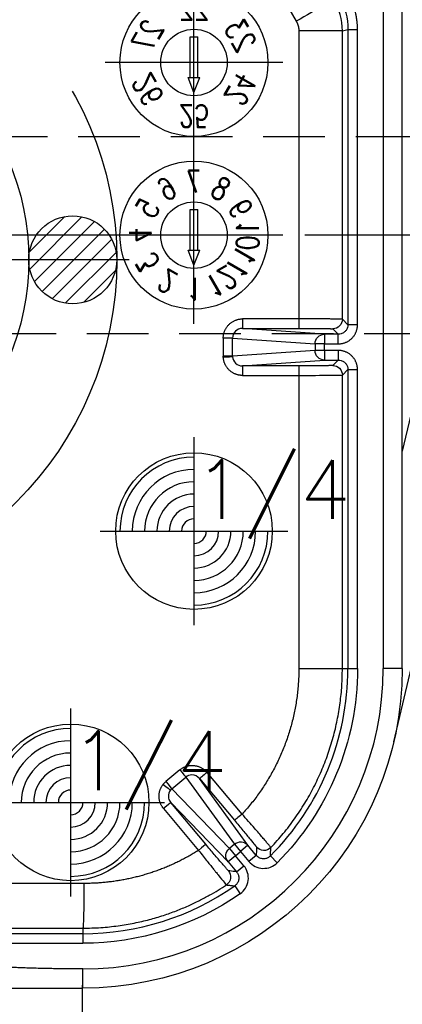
# Model space of a CAD drawing. Extents: x 2651 to 11825, y -3833 to 1075.
# Tile 267 of 656: x 4243 to 4258, y 225 to 265. Entities that reach past the tile are written whole.
import ezdxf
from ezdxf.enums import TextEntityAlignment as Align

# ---------------------------------------------------------------- set-up
doc = ezdxf.new("R2010")
doc.units = 0
doc.header["$LTSCALE"] = 10
for name, pattern in [('CENTER', [2, 1.25, -0.25, 0.25, -0.25]), ('CNSCEN', [17, 15, -1, 0, -1]), ('CNSHID', [4, 3, -1]), ('HIDDEN', [0.375, 0.25, -0.125])]:
    doc.linetypes.add(name, pattern=pattern)
doc.layers.get('0').update_dxf_attribs({"linetype": 'CONTINUOUS'})
doc.layers.get('Defpoints').update_dxf_attribs({"linetype": 'CONTINUOUS'})
for name, color, linetype in [('1', 7, 'CONTINUOUS'), ('9', 3, 'CONTINUOUS'), ('CEN', 1, 'CENTER'), ('COOL', 150, 'HIDDEN'), ('DIM', 3, 'CONTINUOUS'), ('PIN', 3, 'CONTINUOUS'), ('WL1-HL', 4, 'CNSHID'), ('WOR1-CL', 1, 'CNSCEN'), ('WOR1-DL', 7, 'CONTINUOUS')]:
    doc.layers.add(name, color=color, linetype=linetype)
doc.styles.add('china', font='txt')
doc.styles.add('S1', font='TXT.shx')
doc.styles.get("Standard").update_dxf_attribs({"font": 'romans.shx'})
doc.dimstyles.new('MM& INCH5', dxfattribs={"dimtxt": 5, "dimasz": 2.5, "dimexe": 1, "dimexo": 0.5, "dimtad": 0, "dimrnd": 1.38778e-17, "dimzin": 9, "dimdsep": 46, "dimtxsty": 'Standard', "dimblk": 'CLOSED', "dimcen": 0, "dimclrd": 3, "dimclre": 3, "dimclrt": 3, "dimazin": 2, "dimtfac": 0.75, "dimtofl": 0, "dimtmove": 0, "dimatfit": 3, "dimfxl": 0, "dimtolj": 1, "dimarcsym": 0})

# ---------------------------------------------------------------- blocks, each defined once
blk = doc.blocks.new('A$C32D34A97')
for p, q in [((0, 9.212), (-0.24, 8.612)), ((0, 9.212), (0.24, 8.612)), ((0.24, 8.612), (-0.24, 8.612)), ((-0.15, 8.612), (-0.15, 6.964)), ((0.15, 8.612), (0.15, 6.964)), ((0.15, 6.964), (-0.15, 6.964)), ((0, 2.212), (-0.24, 1.612)), ((0, 2.212), (0.24, 1.612)), ((0.24, 1.612), (-0.24, 1.612)), ((-0.15, 1.612), (-0.15, -0.036)), ((0.15, 1.612), (0.15, -0.036)), ((0.15, -0.036), (-0.15, -0.036))]:
    blk.add_line(p, q)
for centre, radius in [((0, 8), 3), ((0, 8), 1.35), ((0, 1), 3), ((0, 1), 1.35)]:
    blk.add_circle(centre, radius)
at = {"layer": 'CEN'}
for p, q in [((0, 11.6), (0, 4.4)), ((-3.6, 8), (3.6, 8)), ((0, 4.6), (0, -2.6)), ((-3.6, 1), (3.6, 1))]:
    blk.add_line(p, q, dxfattribs=at)
at = {"style": 'S1', "text_generation_flag": 2, "width": 0.8}
for s, rotation, p in [('12', 30, (-1.088, 9.884)), ('2', 330, (1.087, 9.884)), ('11', 60, (-1.884, 9.088)), ('3', 300, (1.884, 9.088)), ('10', 270, (-2.175, 8)), ('4', 90, (2.175, 8)), ('9', 120, (-1.884, 6.913)), ('5', 240, (1.884, 6.913)), ('8', 150, (-1.088, 6.116)), ('6', 210, (1.087, 6.116)), ('7', 180, (0, 5.825)), ('24', 60, (-1.884, 2.088)), ('26', 300, (1.884, 2.088)), ('23', 120, (-1.884, -0.087)), ('27', 240, (1.884, -0.087)), ('22', 180, (0, -1.175))]:
    blk.add_text(s, height=0.9, rotation=rotation, dxfattribs=at).set_placement(p, align=Align.MIDDLE)
for s, p in [('1', (0, 10.175)), ('25', (0, 3.175))]:
    blk.add_text(s, height=0.9, dxfattribs=at).set_placement(p, align=Align.MIDDLE)
blk = doc.blocks.new('DSD')
at = {"layer": '1', "color": 252, "linetype": 'Continuous'}
for p, q in [((472.133, 580.525), (472.133, 579.748)), ((488.973, 578.708), (472.133, 578.708)), ((472.133, 578.32), (472.133, 578.708)), ((472.133, 578.32), (488.973, 578.32)), ((472.133, 578.094), (472.133, 578.32)), ((488.973, 578.091), (472.133, 578.094)), ((465.974, 576.38), (465.751, 576.699)), ((472.085, 576.281), (488.925, 576.277)), ((465.899, 575.812), (465.601, 575.562)), ((466.241, 575.404), (465.899, 575.812)), ((464.252, 575.441), (464.527, 575.166)), ((465.1, 575.142), (465.397, 575.391)), ((465.739, 574.984), (465.397, 575.391)), ((465.601, 575.562), (465.943, 575.155)), ((465.943, 575.155), (466.241, 575.404)), ((468.569, 572.998), (466.241, 575.404)), ((465.1, 575.142), (465.442, 574.734)), ((465.442, 574.734), (465.739, 574.984)), ((465.943, 575.155), (465.739, 574.984)), ((465.987, 574.688), (465.739, 574.984)), ((466.191, 574.859), (465.943, 575.155)), ((468.857, 573.248), (467.438, 574.939)), ((465.442, 574.734), (467.404, 572.027)), ((465.987, 574.688), (466.191, 574.859)), ((467.958, 571.97), (465.987, 574.688)), ((466.191, 574.859), (468.527, 572.445)), ((467.15, 574.689), (468.569, 572.998)), ((467.404, 572.027), (465.984, 573.72)), ((465.676, 573.471), (467.096, 571.778)), ((468.527, 572.445), (467.958, 571.97)), ((468.196, 571.675), (468.765, 572.15)), ((459.179, 567.571), (459.956, 567.571)), ((459.956, 540.854), (459.956, 567.571)), ((460.995, 567.571), (460.995, 555.446)), ((461.384, 567.571), (460.995, 567.571)), ((461.384, 555.446), (461.384, 567.571)), ((461.608, 567.571), (461.384, 567.571)), ((463.374, 567.571), (461.608, 567.571)), ((463.374, 555.682), (463.374, 567.571)), ((461.384, 555.446), (460.995, 555.446)), ((461.608, 555.669), (461.384, 555.446)), ((465.652, 555.682), (463.374, 555.682)), ((461.773, 555.057), (461.996, 555.281)), ((462.332, 555.057), (461.773, 555.057)), ((461.773, 554.669), (461.773, 555.057)), ((465.662, 555.294), (462.332, 555.057)), ((462.332, 554.669), (462.332, 555.057)), ((463.384, 555.293), (465.662, 555.294)), ((461.773, 554.669), (462.332, 554.669)), ((462.332, 554.669), (462.332, 554.403)), ((462.332, 554.669), (462.718, 554.669)), ((462.718, 554.669), (466.061, 554.906)), ((462.718, 554.403), (462.718, 554.669)), ((466.061, 554.906), (466.061, 554.165)), ((466.061, 554.906), (466.437, 554.906)), ((466.437, 554.165), (466.437, 554.906)), ((462.332, 554.403), (461.773, 554.403)), ((461.773, 554.403), (461.773, 554.014)), ((462.332, 554.014), (462.332, 554.403)), ((462.332, 554.403), (462.718, 554.403)), ((466.061, 554.165), (462.718, 554.403)), ((466.061, 554.165), (466.437, 554.165)), ((461.773, 554.014), (462.332, 554.014)), ((461.996, 553.791), (461.773, 554.014)), ((462.332, 554.014), (465.662, 553.778)), ((465.662, 553.778), (463.384, 553.778)), ((460.995, 553.626), (460.995, 541.653)), ((460.995, 553.626), (461.384, 553.626)), ((461.384, 541.653), (461.384, 553.626)), ((461.384, 553.626), (461.608, 553.402)), ((461.608, 553.402), (461.608, 541.713)), ((463.374, 541.713), (463.374, 553.39)), ((463.374, 553.39), (465.652, 553.389)), ((461.384, 541.653), (460.995, 541.653)), ((461.608, 541.713), (461.384, 541.653)), ((461.608, 541.713), (463.374, 541.713)), ((465.049, 538.603), (463.478, 541.324))]:
    blk.add_line(p, q, dxfattribs=at)
at = {"layer": '1', "color": 7, "linetype": 'Continuous'}
for p, q in [((459.524, 570.543), (451.7, 537.342)), ((459.179, 567.571), (459.179, 540.854)), ((461.608, 567.571), (461.608, 555.669)), ((456.588, 547.764), (459.179, 558.751))]:
    blk.add_line(p, q, dxfattribs=at)
at = {"layer": '1', "color": 110, "linetype": 'Continuous'}
blk.add_line((459.956, 540.854), (459.956, 567.571), dxfattribs=at)
at = {"layer": '1', "color": 7, "linetype": 'Continuous', "extrusion": (0, 0, -1)}
blk.add_arc((-472.133, 567.571), 12.954, 0, 90, dxfattribs=at)
at = {"layer": '1', "color": 110, "linetype": 'Continuous'}
blk.add_arc((472.133, 567.571), 12.177, 90, 180, dxfattribs=at)
at = {"layer": '1', "color": 252, "linetype": 'Continuous'}
for radius, start, end in [(12.177, 90, 180), (10.748, 90, 124.96), (10.748, 135.04, 180)]:
    blk.add_arc((472.133, 567.571), radius, start, end, dxfattribs=at)
at = {"layer": '1', "color": 252, "linetype": 'Continuous', "extrusion": (0, 0, -1)}
for start, end in [(55.04, 90), (0, 44.96)]:
    blk.add_arc((-472.133, 567.571), 11.137, start, end, dxfattribs=at)
for centre, major_axis, ratio, start_param, end_param in [((472.133, 576.281), (0, -1.814), 0.026177, 1.57079, 3.132863), ((466.528, 576.016), (0.056, 0.385), 0.999914, 3.870947, 5.55383), ((465.943, 575.155), (-0.279, -0.27), 0.992489, 3.212987, 4.782718), ((464.789, 574.558), (0.388, -0.012), 0.999914, 3.870966, 5.553812), ((467.448, 574.939), (0.298, 0.25), 0.016833, 3.150321, 4.692337), ((465.739, 574.984), (-0.315, -0.228), 0.992489, 4.64206, 6.211791), ((465.686, 573.471), (0.298, 0.25), 0.016827, 4.692332, 6.274457), ((468.867, 573.248), (-0.298, -0.25), 0.016833, 0.008728, 1.550745), ((468.885, 572.263), (-0.305, 0.241), 0.01625, 4.732916, 6.16162), ((468.775, 572.15), (-0.249, 0.298), 0.020097, 4.729166, 6.160824), ((467.106, 571.778), (0.298, 0.25), 0.016827, 4.692332, 6.274457), ((468.206, 571.675), (-0.249, 0.298), 0.020097, 4.729166, 6.160824), ((461.996, 555.669), (-0.275, 0.275), 0.999924, 3.927029, 5.497749), ((463.384, 555.682), (0, 0.389), 0.026177, 3.150322, 4.712395), ((465.662, 555.682), (0, 0.389), 0.026177, 3.150322, 4.712395), ((462.332, 554.669), (0.028, -0.388), 0.992489, 3.212987, 4.782718), ((466.446, 554.951), (-0.388, -0.023), 0.00153, 0.122632, 1.544661), ((462.332, 554.403), (-0.028, -0.388), 0.992489, 4.64206, 6.211791), ((461.996, 553.402), (0.275, 0.275), 0.999924, 3.927029, 5.497749), ((463.384, 553.39), (0, 0.389), 0.026177, 4.712383, 6.274456), ((465.662, 553.389), (0, -0.389), 0.026177, 1.57079, 3.132863), ((463.525, 541.324), (1.57, 0.907), 0.013094, 3.15032, 4.689719)]:
    blk.add_ellipse(centre, major_axis=major_axis, ratio=ratio, start_param=start_param, end_param=end_param, dxfattribs=at)
at = {"layer": '1', "color": 7, "linetype": 'Continuous'}
blk.add_open_spline([(488.973, 580.525), (483.359, 580.525), (477.746, 580.525), (472.133, 580.525)], degree=3, dxfattribs=at)
at = {"layer": '1', "color": 110, "linetype": 'Continuous'}
blk.add_open_spline([(472.133, 579.748), (473.135, 579.748), (474.238, 579.715), (475.219, 579.685), (476.343, 579.627), (477.278, 579.578), (478.448, 579.502), (478.915, 579.472), (479.5, 579.432), (479.851, 579.408), (480.553, 579.36), (481.254, 579.311), (481.605, 579.287), (482.189, 579.247), (482.658, 579.217), (483.827, 579.141), (484.763, 579.092), (485.885, 579.034), (486.868, 579.004), (487.97, 578.971), (488.973, 578.971)], degree=2, knots=[0, 0, 0, 0.125, 0.125, 0.25, 0.25, 0.375, 0.375, 0.4375, 0.4375, 0.5, 0.5, 0.5625, 0.5625, 0.625, 0.625, 0.75, 0.75, 0.875, 0.875, 1, 1, 1], dxfattribs=at)
at = {"layer": '1', "color": 252, "linetype": 'Continuous'}
for points in [[(472.133, 579.748), (477.746, 579.748), (483.359, 578.971), (488.973, 578.971)], [(467.404, 572.027), (467.479, 571.938), (467.593, 571.883), (467.708, 571.882)], [(467.708, 571.882), (467.799, 571.881), (467.889, 571.912), (467.958, 571.97)], [(461.731, 540.358), (461.505, 540.749), (461.384, 541.201), (461.384, 541.653)], [(461.608, 541.713), (461.608, 541.261), (461.729, 540.809), (461.955, 540.418)]]:
    blk.add_open_spline(points, degree=3, dxfattribs=at)
for points, knots in [([(472.133, 578.094), (471.888, 578.09), (471.41, 578.08), (470.714, 578.005), (470.058, 577.895), (469.444, 577.752), (468.873, 577.583), (468.345, 577.395), (467.859, 577.193), (467.415, 576.983), (467.012, 576.769), (466.647, 576.557), (466.421, 576.41), (466.313, 576.34)], [0, 0, 0, 0, 0.119039, 0.232454, 0.340243, 0.442407, 0.538944, 0.629855, 0.71514, 0.794797, 0.868826, 0.937227, 1, 1, 1, 1]), ([(465.751, 576.699), (465.662, 576.637), (465.588, 576.557), (465.476, 576.374), (465.44, 576.27), (465.412, 576.058), (465.42, 575.948), (465.48, 575.742), (465.531, 575.645), (465.601, 575.562)], [0, 0, 0, 0, 0.25, 0.25, 0.5, 0.5, 0.75, 0.75, 1, 1, 1, 1]), ([(465.899, 575.812), (465.875, 575.845), (465.827, 575.915), (465.801, 576.046), (465.818, 576.18), (465.878, 576.299), (465.943, 576.354), (465.974, 576.38)], [0, 0, 0, 0, 0.188754, 0.394177, 0.605822, 0.811245, 1, 1, 1, 1]), ([(466.314, 576.34), (466.309, 576.34), (466.305, 576.341), (466.289, 576.343), (466.275, 576.345), (466.206, 576.353), (466.152, 576.36), (466.08, 576.368), (466.064, 576.37), (466.023, 576.375), (465.998, 576.378), (465.974, 576.38)], [0, 0, 0, 0, 0.030224, 0.030224, 0.151118, 0.151118, 0.634697, 0.634697, 0.781436, 0.781436, 1, 1, 1, 1]), ([(467.438, 574.939), (467.376, 575.017), (467.257, 575.168), (467.092, 575.376), (466.953, 575.552), (466.84, 575.692), (466.754, 575.798), (466.693, 575.873), (466.553, 576.045), (466.369, 576.277), (466.331, 576.319), (466.313, 576.34)], [0, 0, 0, 0, 0.106887, 0.205186, 0.292302, 0.366385, 0.426275, 0.471358, 0.501372, 0.75478, 1, 1, 1, 1]), ([(465.899, 575.812), (465.987, 575.8), (466.076, 575.788), (466.187, 575.773), (466.208, 575.769), (466.23, 575.766)], [0, 0, 0, 0, 0.805738, 0.805738, 1, 1, 1, 1]), ([(466.229, 575.766), (466.234, 575.766), (466.258, 575.738), (466.329, 575.656), (466.358, 575.623), (466.425, 575.545), (466.464, 575.5), (466.591, 575.351), (466.693, 575.231), (466.912, 574.973), (467.03, 574.832), (467.15, 574.689)], [0, 0, 0, 0, 0.25, 0.25, 0.375, 0.375, 0.5, 0.5, 0.75, 0.75, 1, 1, 1, 1]), ([(465.397, 575.391), (465.328, 575.474), (465.242, 575.542), (465.049, 575.636), (464.942, 575.664), (464.729, 575.673), (464.62, 575.655), (464.42, 575.577), (464.329, 575.518), (464.252, 575.441)], [0, 0, 0, 0, 0.25, 0.25, 0.5, 0.5, 0.75, 0.75, 1, 1, 1, 1]), ([(464.527, 575.168), (464.527, 575.163), (464.526, 575.158), (464.525, 575.143), (464.525, 575.129), (464.521, 575.061), (464.517, 575.006), (464.512, 574.909), (464.51, 574.868), (464.508, 574.826)], [0, 0, 0, 0, 0.03027, 0.03027, 0.151349, 0.151349, 0.635664, 0.635664, 1, 1, 1, 1]), ([(464.527, 575.166), (464.558, 575.192), (464.623, 575.247), (464.751, 575.285), (464.886, 575.279), (465.01, 575.23), (465.071, 575.17), (465.1, 575.142)], [0, 0, 0, 0, 0.188755, 0.394179, 0.605823, 0.811246, 1, 1, 1, 1]), ([(465.087, 574.808), (465.09, 574.896), (465.093, 574.984), (465.098, 575.095), (465.099, 575.118), (465.1, 575.142)], [0, 0, 0, 0, 0.789513, 0.789513, 1, 1, 1, 1]), ([(464.508, 574.826), (464.337, 574.638), (463.996, 574.265), (463.54, 573.663), (463.128, 573.038), (462.766, 572.391), (462.453, 571.726), (462.189, 571.047), (461.975, 570.358), (461.809, 569.663), (461.693, 568.965), (461.621, 568.268), (461.612, 567.803), (461.608, 567.571)], [0, 0, 0, 0, 0.095127, 0.18941, 0.28285, 0.375445, 0.467198, 0.558107, 0.648172, 0.737394, 0.825772, 0.913308, 1, 1, 1, 1]), ([(464.508, 574.826), (464.51, 574.821), (464.515, 574.812), (464.559, 574.758), (464.629, 574.674), (464.725, 574.561), (464.891, 574.368), (465.191, 574.017), (465.501, 573.667), (465.676, 573.471)], [0, 0, 0, 0, 0.099069, 0.200049, 0.301625, 0.402428, 0.501142, 0.719432, 1, 1, 1, 1]), ([(465.984, 573.72), (465.864, 573.862), (465.748, 574.001), (465.585, 574.197), (465.534, 574.259), (465.437, 574.376), (465.391, 574.432), (465.267, 574.582), (465.2, 574.664), (465.111, 574.775), (465.087, 574.804), (465.087, 574.809)], [0, 0, 0, 0, 0.25, 0.25, 0.375, 0.375, 0.5, 0.5, 0.75, 0.75, 1, 1, 1, 1]), ([(468.582, 572.502), (468.637, 572.571), (468.667, 572.66), (468.662, 572.839), (468.628, 572.928), (468.569, 572.998)], [0, 0, 0, 0, 0.5, 0.5, 1, 1, 1, 1]), ([(461.773, 555.057), (461.732, 555.061), (461.651, 555.068), (461.54, 555.127), (461.454, 555.213), (461.395, 555.324), (461.388, 555.405), (461.384, 555.446)], [0, 0, 0, 0, 0.200009, 0.400004, 0.599996, 0.799991, 1, 1, 1, 1]), ([(463.374, 555.682), (462.91, 555.68), (462.453, 555.678), (461.802, 555.673), (461.612, 555.672), (461.608, 555.669)], [0, 0, 0, 0, 0.5, 0.5, 1, 1, 1, 1]), ([(466.061, 554.928), (466.055, 555.026), (466.01, 555.121), (465.863, 555.255), (465.763, 555.294), (465.662, 555.294)], [0, 0, 0, 0, 0.5, 0.5, 1, 1, 1, 1]), ([(465.662, 553.778), (465.767, 553.778), (465.871, 553.819), (466.019, 553.963), (466.062, 554.063), (466.061, 554.165)], [0, 0, 0, 0, 0.5, 0.5, 1, 1, 1, 1]), ([(461.384, 553.626), (461.388, 553.666), (461.395, 553.748), (461.454, 553.858), (461.54, 553.945), (461.651, 554.003), (461.732, 554.01), (461.773, 554.014)], [0, 0, 0, 0, 0.200014, 0.400012, 0.600003, 0.799997, 1, 1, 1, 1]), ([(461.608, 553.402), (461.614, 553.401), (461.626, 553.4), (461.708, 553.398), (461.828, 553.396), (461.982, 553.395), (462.16, 553.394), (462.356, 553.392), (462.561, 553.391), (462.769, 553.391), (462.976, 553.39), (463.178, 553.39), (463.31, 553.39), (463.374, 553.39)], [0, 0, 0, 0, 0.112754, 0.221143, 0.325164, 0.424818, 0.520102, 0.611016, 0.697559, 0.77973, 0.857527, 0.930951, 1, 1, 1, 1])]:
    blk.add_open_spline(points, degree=3, knots=knots, dxfattribs=at)
at = {"layer": '1', "color": 7, "linetype": 'Continuous'}
for points, weights in [([(467.438, 574.939), (468.838, 575.822), (470.429, 576.281), (472.085, 576.281)], [1, 0.973777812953, 0.973777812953, 1]), ([(463.374, 567.571), (463.374, 569.783), (464.178, 571.844), (465.676, 573.471)], [1, 0.954385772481, 0.954385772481, 1]), ([(468.527, 572.445), (468.547, 572.462), (468.566, 572.481), (468.582, 572.502)], [1, 0.996550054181, 0.996550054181, 1]), ([(466.061, 554.906), (466.061, 554.913), (466.061, 554.921), (466.061, 554.928)], [1, 0.999721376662, 0.999721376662, 1]), ([(463.478, 541.324), (463.409, 541.443), (463.374, 541.576), (463.374, 541.713)], [1, 0.977285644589, 0.977285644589, 1])]:
    blk.add_rational_spline(points, weights, degree=3, dxfattribs=at)
at = {"layer": '1', "color": 252, "linetype": 'Continuous'}
for points, weights in [([(468.857, 573.248), (469.107, 572.95), (469.114, 572.564), (468.875, 572.263)], [1, 0.850418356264, 0.850418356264, 1]), ([(468.875, 572.263), (468.842, 572.221), (468.805, 572.184), (468.765, 572.15)], [1, 0.996550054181, 0.996550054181, 1]), ([(468.196, 571.675), (467.846, 571.383), (467.391, 571.426), (467.096, 571.778)], [1, 0.80498879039, 0.80498879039, 1]), ([(460.995, 555.446), (460.995, 554.99), (461.317, 554.669), (461.773, 554.669)], [1, 0.804755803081, 0.804755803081, 1]), ([(465.652, 555.682), (466.091, 555.682), (466.41, 555.384), (466.436, 554.951)], [1, 0.81841195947, 0.81841195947, 1]), ([(461.996, 555.281), (462.003, 555.288), (462.572, 555.293), (463.384, 555.293)], [1, 0.812893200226, 0.812893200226, 1]), ([(466.436, 554.951), (466.437, 554.936), (466.437, 554.921), (466.437, 554.906)], [1, 0.999721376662, 0.999721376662, 1]), ([(461.773, 554.403), (461.317, 554.403), (460.995, 554.081), (460.995, 553.626)], [1, 0.804755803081, 0.804755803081, 1]), ([(466.437, 554.165), (466.437, 553.711), (466.112, 553.389), (465.652, 553.389)], [1, 0.80498879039, 0.80498879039, 1]), ([(463.384, 553.778), (462.572, 553.778), (462.003, 553.784), (461.996, 553.791)], [1, 0.812893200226, 0.812893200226, 1]), ([(460.995, 541.653), (460.995, 541.127), (461.132, 540.619), (461.395, 540.164)], [1, 0.977285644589, 0.977285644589, 1])]:
    blk.add_rational_spline(points, weights, degree=3, dxfattribs=at)
blk.add_blockref('A$C32D34A97', (467.625, 541.994))
blk = doc.blocks.new('*D178')
at = {"layer": 'Defpoints', "color": 0}
for p in [(4171.684, 387.642), (4446.684, 255.642), (4473.321, 255.642)]:
    blk.add_point(p, dxfattribs=at)
at = {"layer": 'DIM', "color": 3, "lineweight": -2}
blk.add_line((4447.184, 255.642), (4473.321, 255.642), dxfattribs=at)
at = {"layer": 'DIM', "color": 3, "insert": (4496.327, 255.642), "char_height": 5, "attachment_point": 5}
blk.add_mtext('\\A1;132 [5.197]', dxfattribs=at)
blk = doc.blocks.new('_Closed')
at = {"color": 0, "linetype": 'ByBlock', "lineweight": -2}
for p, q in [((-1, 0.167), (0, 0)), ((-1, 0.167), (-1, -0.167)), ((0, 0), (-1, -0.167)), ((0, 0), (-1, 0))]:
    blk.add_line(p, q, dxfattribs=at)
blk = doc.blocks.new('*D179')
at = {"layer": 'Defpoints', "color": 0}
for p in [(4171.684, 387.642), (4473.321, 263.642), (4381.212, 262.642)]:
    blk.add_point(p, dxfattribs=at)
at = {"layer": 'DIM', "color": 3, "lineweight": -2}
for p, q in [((4463.321, 262.642), (4468.321, 263.642)), ((4468.321, 263.642), (4473.321, 263.642)), ((4381.712, 262.642), (4463.321, 262.642))]:
    blk.add_line(p, q, dxfattribs=at)
at = {"layer": 'DIM', "color": 3, "insert": (4496.327, 263.642), "char_height": 5, "attachment_point": 5}
blk.add_mtext('\\A1;125 [4.921]', dxfattribs=at)
blk = doc.blocks.new('*D180')
at = {"layer": 'Defpoints', "color": 0}
for p in [(4171.684, 387.642), (4446.684, 212.642), (4473.321, 212.642)]:
    blk.add_point(p, dxfattribs=at)
at = {"layer": 'DIM', "color": 3, "lineweight": -2}
blk.add_line((4447.184, 212.642), (4473.321, 212.642), dxfattribs=at)
at = {"layer": 'DIM', "color": 3, "insert": (4493.946, 212.642), "char_height": 5, "attachment_point": 5}
blk.add_mtext('\\A1;175 [6.89]', dxfattribs=at)
blk = doc.blocks.new('*D181')
at = {"layer": 'Defpoints', "color": 0}
for p in [(4171.684, 387.642), (4446.684, 182.642), (4473.321, 182.642)]:
    blk.add_point(p, dxfattribs=at)
at = {"layer": 'DIM', "color": 3, "lineweight": -2}
blk.add_line((4447.184, 182.642), (4473.321, 182.642), dxfattribs=at)
at = {"layer": 'DIM', "color": 3, "insert": (4496.684, 182.642), "char_height": 5, "attachment_point": 5}
blk.add_mtext('\\A1;205 [8.071]', dxfattribs=at)
blk = doc.blocks.new('*D182')
at = {"layer": 'Defpoints', "color": 0}
for p in [(4171.684, 387.642), (4446.684, 162.642), (4473.321, 162.642)]:
    blk.add_point(p, dxfattribs=at)
at = {"layer": 'DIM', "color": 3, "lineweight": -2}
blk.add_line((4447.184, 162.642), (4473.321, 162.642), dxfattribs=at)
at = {"layer": 'DIM', "color": 3, "insert": (4496.684, 162.642), "char_height": 5, "attachment_point": 5}
blk.add_mtext('\\A1;225 [8.858]', dxfattribs=at)
blk = doc.blocks.new('*D183')
at = {"layer": 'Defpoints', "color": 0}
for p in [(4171.684, 387.642), (4446.684, 119.642), (4473.321, 119.642)]:
    blk.add_point(p, dxfattribs=at)
at = {"layer": 'DIM', "color": 3, "lineweight": -2}
blk.add_line((4447.184, 119.642), (4473.321, 119.642), dxfattribs=at)
at = {"layer": 'DIM', "color": 3, "insert": (4499.065, 119.642), "char_height": 5, "attachment_point": 5}
blk.add_mtext('\\A1;268 [10.551]', dxfattribs=at)
blk = doc.blocks.new('*D184')
at = {"layer": 'Defpoints', "color": 0}
for p in [(4171.684, 387.642), (4446.684, 12.642), (4473.321, 12.642)]:
    blk.add_point(p, dxfattribs=at)
at = {"layer": 'DIM', "color": 3, "lineweight": -2}
blk.add_line((4447.184, 12.642), (4473.321, 12.642), dxfattribs=at)
at = {"layer": 'DIM', "color": 3, "insert": (4499.065, 12.642), "char_height": 5, "attachment_point": 5}
blk.add_mtext('\\A1;375 [14.764]', dxfattribs=at)
blk = doc.blocks.new('*D185')
at = {"layer": 'Defpoints', "color": 0}
for p in [(4171.684, 387.642), (4446.684, 55.642), (4473.321, 55.642)]:
    blk.add_point(p, dxfattribs=at)
at = {"layer": 'DIM', "color": 3, "lineweight": -2}
blk.add_line((4447.184, 55.642), (4473.321, 55.642), dxfattribs=at)
at = {"layer": 'DIM', "color": 3, "insert": (4499.065, 55.642), "char_height": 5, "attachment_point": 5}
blk.add_mtext('\\A1;332 [13.071]', dxfattribs=at)
blk = doc.blocks.new('*D186')
at = {"layer": 'Defpoints', "color": 0}
for p in [(4171.684, 387.642), (4381.212, -22.358), (4473.321, -22.358)]:
    blk.add_point(p, dxfattribs=at)
at = {"layer": 'DIM', "color": 3, "lineweight": -2}
blk.add_line((4381.712, -22.358), (4473.321, -22.358), dxfattribs=at)
at = {"layer": 'DIM', "color": 3, "insert": (4499.065, -22.358), "char_height": 5, "attachment_point": 5}
blk.add_mtext('\\A1;410 [16.142]', dxfattribs=at)
blk = doc.blocks.new('*D187')
at = {"layer": 'Defpoints', "color": 0}
for p in [(4171.684, 387.642), (4274.104, -57.358), (4473.321, -57.358)]:
    blk.add_point(p, dxfattribs=at)
at = {"layer": 'DIM', "color": 3, "lineweight": -2}
blk.add_line((4274.604, -57.358), (4473.321, -57.358), dxfattribs=at)
at = {"layer": 'DIM', "color": 3, "insert": (4496.684, -57.358), "char_height": 5, "attachment_point": 5}
blk.add_mtext('\\A1;445 [17.52]', dxfattribs=at)
blk = doc.blocks.new('*D188')
at = {"layer": 'Defpoints', "color": 0}
for p in [(4171.684, 387.642), (4271.924, -104.358), (4473.321, -104.358)]:
    blk.add_point(p, dxfattribs=at)
at = {"layer": 'DIM', "color": 3, "lineweight": -2}
blk.add_line((4272.424, -104.358), (4473.321, -104.358), dxfattribs=at)
at = {"layer": 'DIM', "color": 3, "insert": (4496.684, -104.358), "char_height": 5, "attachment_point": 5}
blk.add_mtext('\\A1;492 [19.37]', dxfattribs=at)
blk = doc.blocks.new('*D189')
at = {"layer": 'Defpoints', "color": 0}
for p in [(4171.684, 387.642), (4285.884, -124.358), (4473.321, -124.358)]:
    blk.add_point(p, dxfattribs=at)
at = {"layer": 'DIM', "color": 3, "lineweight": -2}
blk.add_line((4286.384, -124.358), (4473.321, -124.358), dxfattribs=at)
at = {"layer": 'DIM', "color": 3, "insert": (4499.065, -124.358), "char_height": 5, "attachment_point": 5}
blk.add_mtext('\\A1;512 [20.157]', dxfattribs=at)
blk = doc.blocks.new('*D193')
at = {"layer": 'Defpoints', "color": 0}
for p in [(4171.684, 387.642), (4401.864, -82.358), (4473.321, -82.358)]:
    blk.add_point(p, dxfattribs=at)
at = {"layer": 'DIM', "color": 3, "lineweight": -2}
blk.add_line((4402.364, -82.358), (4473.321, -82.358), dxfattribs=at)
at = {"layer": 'DIM', "color": 3, "insert": (4499.065, -82.358), "char_height": 5, "attachment_point": 5}
blk.add_mtext('\\A1;470 [18.504]', dxfattribs=at)
blk = doc.blocks.new('*D199')
at = {"layer": 'Defpoints', "color": 0}
for p in [(4171.684, 387.642), (4256.684, -119.598), (4256.684, -149.953)]:
    blk.add_point(p, dxfattribs=at)
at = {"layer": 'DIM', "color": 3, "lineweight": -2}
blk.add_line((4256.684, -120.098), (4256.684, -149.953), dxfattribs=at)
at = {"layer": 'DIM', "color": 3, "insert": (4256.684, -170.935), "char_height": 5, "attachment_point": 5, "rotation": 90}
blk.add_mtext('\\A1;85 [3.346]', dxfattribs=at)
blk = doc.blocks.new('*D200')
at = {"layer": 'Defpoints', "color": 0}
for p in [(4171.684, 387.642), (4278.684, -131.558), (4278.684, -149.953)]:
    blk.add_point(p, dxfattribs=at)
at = {"layer": 'DIM', "color": 3, "lineweight": -2}
blk.add_line((4278.684, -132.058), (4278.684, -149.953), dxfattribs=at)
at = {"layer": 'DIM', "color": 3, "insert": (4278.684, -172.959), "char_height": 5, "attachment_point": 5, "rotation": 90}
blk.add_mtext('\\A1;107 [4.213]', dxfattribs=at)
blk = doc.blocks.new('*D201')
at = {"layer": 'Defpoints', "color": 0}
for p in [(4171.684, 387.642), (4296.684, -137.358), (4296.684, -149.953)]:
    blk.add_point(p, dxfattribs=at)
at = {"layer": 'DIM', "color": 3, "lineweight": -2}
blk.add_line((4296.684, -137.858), (4296.684, -149.953), dxfattribs=at)
at = {"layer": 'DIM', "color": 3, "insert": (4296.684, -172.959), "char_height": 5, "attachment_point": 5, "rotation": 90}
blk.add_mtext('\\A1;125 [4.921]', dxfattribs=at)
blk = doc.blocks.new('*D202')
at = {"layer": 'Defpoints', "color": 0}
for p in [(4171.684, 387.642), (4246.684, -84.778), (4246.684, -149.953)]:
    blk.add_point(p, dxfattribs=at)
at = {"layer": 'DIM', "color": 3, "lineweight": -2}
blk.add_line((4246.684, -85.278), (4246.684, -149.953), dxfattribs=at)
at = {"layer": 'DIM', "color": 3, "insert": (4246.684, -170.935), "char_height": 5, "attachment_point": 5, "rotation": 90}
blk.add_mtext('\\A1;75 [2.953]', dxfattribs=at)
blk = doc.blocks.new('*D203')
at = {"layer": 'Defpoints', "color": 0}
for p in [(4171.684, 387.642), (4368.684, -115.538), (4368.684, -149.953)]:
    blk.add_point(p, dxfattribs=at)
at = {"layer": 'DIM', "color": 3, "lineweight": -2}
blk.add_line((4368.684, -116.038), (4368.684, -149.953), dxfattribs=at)
at = {"layer": 'DIM', "color": 3, "insert": (4368.684, -172.959), "char_height": 5, "attachment_point": 5, "rotation": 90}
blk.add_mtext('\\A1;197 [7.756]', dxfattribs=at)
blk = doc.blocks.new('*X8')
at = {"color": 0}
for p, q in [((745.423, 286.51), (747.026, 288.113)), ((745.479, 285.86), (747.676, 288.057)), ((769.614, 286.66), (771.046, 288.092)), ((769.624, 285.963), (771.743, 288.082)), ((769.819, 285.451), (772.255, 287.887)), ((745.698, 285.371), (748.165, 287.838)), ((746.025, 284.992), (748.544, 287.51)), ((770.129, 285.053), (772.653, 287.577)), ((746.455, 284.714), (748.822, 287.081)), ((770.539, 284.757), (772.949, 287.167)), ((747.01, 284.562), (748.974, 286.526)), ((771.067, 284.578), (773.128, 286.639)), ((771.802, 284.605), (773.101, 285.904)), ((747.817, 284.662), (748.874, 285.719))]:
    blk.add_line(p, q, dxfattribs=at)
blk = doc.blocks.new('117')
at = {"layer": 'WL1-HL'}
for centre, radius in [((254.95, 1693.104), 13.87), ((254.95, 1693.104), 10.3), ((242.865, 1693.104), 1.785), ((267.035, 1693.104), 1.785)]:
    blk.add_circle(centre, radius, dxfattribs=at)
at = {"layer": 'WOR1-CL'}
for p, q in [((254.95, 1707.474), (254.95, 1678.734)), ((269.32, 1693.104), (240.58, 1693.104))]:
    blk.add_line(p, q, dxfattribs=at)
at = {"layer": 'WL1-HL'}
blk.add_blockref('*X8', (-504.334, 1406.767), dxfattribs=at)
at = {"layer": '9', "style": 'china'}
blk.add_text('2-117', height=2, dxfattribs=at).set_placement((251.365, 1693.722))
at = {"layer": 'WOR1-DL', "style": 'china', "oblique": 20}
blk.add_text('ARRK', height=0.8, dxfattribs=at).set_placement((256.305, 1696.027))
blk = doc.blocks.new('A$C257357D5')
at = {"layer": 'COOL', "color": 1, "linetype": 'CENTER'}
blk.add_line((275, -31), (58.88, -31), dxfattribs=at)
at = {"layer": 'COOL'}
blk.add_lwpolyline([(237.406, -35), (58.309, -35), (56, -31), (58.309, -27), (237.406, -27)], dxfattribs=at)
blk.add_blockref('117', (-193.95, -1725.104), dxfattribs=at)
blk = doc.blocks.new('*U6', base_point=(965.4695, 1808.9548))
blk.add_circle((965.4695, 1808.9548), 0.5)
for radius, start, end in [(0.4724, 90, 180), (0.3937, 90, 180), (0.315, 90, 180), (0.2362, 90, 180), (0.1575, 90, 180), (0.0787, 90, 180), (0.0787, 270, 0), (0.1575, 270, 0), (0.2362, 270, 0), (0.315, 270, 0), (0.3937, 270, 0), (0.4724, 270, 0)]:
    blk.add_arc((965.4695, 1808.9548), radius, start, end)
at = {"layer": 'PIN'}
for p, q in [((965.4695, 1809.5548), (965.4695, 1808.3548)), ((964.8695, 1808.9548), (966.0695, 1808.9548))]:
    blk.add_line(p, q, dxfattribs=at)

msp = doc.modelspace()

# ---------------------------------------------------------------- linework, layer by layer
msp.add_line((4245.15, 226.231), (4245.15, 215.081))

# ---------------------------------------------------------------- block references
at = {"layer": 'DIM', "rotation": 180}
msp.add_blockref('DSD', (4717.309, 806.636), dxfattribs=at)
at = {"layer": 'DIM'}
msp.add_blockref('A$C257357D5', (4171.684, 287.642), dxfattribs=at)
at = {"layer": 'PIN', "xscale": 6.35, "yscale": 6.35, "zscale": 6.35}
for p in [(4249.684, 244.642), (4244.684, 233.642)]:
    msp.add_blockref('*U6', p, dxfattribs=at)

# ---------------------------------------------------------------- texts
at = {"layer": 'PIN', "color": 4}
for p in [(4249.684, 245.142), (4244.684, 234.142)]:
    msp.add_text('1/4', height=2.3813, dxfattribs=at).set_placement(p)

# ---------------------------------------------------------------- dimensions: what is measured, and where the dimension line sits
at = {"layer": 'DIM'}
for feature_location, offset, dtype, picture, middle in [((4446.684, 255.642), (26.637, 0), 0, '*D178', (4496.327, 255.642)), ((4381.212, 262.642), (92.109, 1), 0, '*D179', (4496.327, 263.642)), ((4446.684, 212.642), (26.637, 0), 0, '*D180', (4493.946, 212.642)), ((4446.684, 182.642), (26.637, 0), 0, '*D181', (4496.684, 182.642)), ((4446.684, 162.642), (26.637, 0), 0, '*D182', (4496.684, 162.642)), ((4446.684, 119.642), (26.637, 0), 0, '*D183', (4499.065, 119.642)), ((4446.684, 12.642), (26.637, 0), 0, '*D184', (4499.065, 12.642)), ((4446.684, 55.642), (26.637, 0), 0, '*D185', (4499.065, 55.642)), ((4381.212, -22.358), (92.109, 0), 0, '*D186', (4499.065, -22.358)), ((4274.104, -57.358), (199.217, 0), 0, '*D187', (4496.684, -57.358)), ((4271.924, -104.358), (201.397, 0), 0, '*D188', (4496.684, -104.358)), ((4285.884, -124.358), (187.437, 0), 0, '*D189', (4499.065, -124.358)), ((4401.864, -82.358), (71.457, 0), 0, '*D193', (4499.065, -82.358)), ((4256.684, -119.598), (0, -30.355), 1, '*D199', (4256.684, -170.935)), ((4278.684, -131.558), (0, -18.395), 1, '*D200', (4278.684, -172.959)), ((4296.684, -137.358), (0, -12.595), 1, '*D201', (4296.684, -172.959)), ((4246.684, -84.778), (0, -65.175), 1, '*D202', (4246.684, -170.935)), ((4368.684, -115.538), (0, -34.415), 1, '*D203', (4368.684, -172.959))]:
    dim = msp.add_ordinate_dim(feature_location=feature_location, offset=offset, dtype=dtype, origin=(4171.684, 387.642), dimstyle='MM& INCH5', dxfattribs=at)
    dim.commit()
    dim.dimension.update_dxf_attribs({"geometry": picture, "text_midpoint": middle})

doc.saveas('drawing.dxf')
